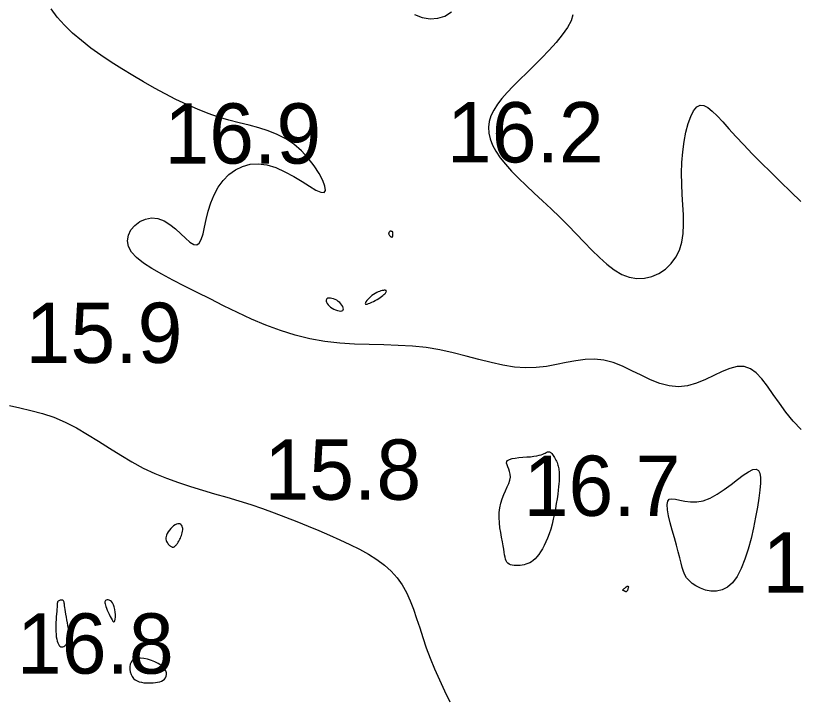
# Model space of a CAD drawing. Extents: x 3040093 to 3056816, y 408076 to 509144.
# Drawn here: x 3045706.9 to 3045772.1, y 434453.1 to 434509.8 of the extents above; entities that cross this region are included whole.
import ezdxf

# ---------------------------------------------------------------- set-up
doc = ezdxf.new("R2010")
doc.units = 0
doc.layers.add('V-CHAN-CONT-EL17', color=7, linetype='Continuous')
doc.layers.add('V-TOPO-SOUN-0610', color=7, linetype='Continuous')

msp = doc.modelspace()

# ---------------------------------------------------------------- linework, layer by layer
at = {"layer": 'V-CHAN-CONT-EL17'}
for points in [[(3045772.129, 434475.498), (3045771.466, 434476.201), (3045770.869, 434476.943), (3045770.327, 434477.694), (3045769.825, 434478.425), (3045769.348, 434479.106), (3045768.882, 434479.707), (3045768.413, 434480.198), (3045767.924, 434480.55), (3045767.402, 434480.731), (3045766.834, 434480.727), (3045766.224, 434480.57), (3045765.575, 434480.307), (3045764.894, 434479.985), (3045764.186, 434479.651), (3045763.455, 434479.353), (3045762.708, 434479.136), (3045761.949, 434479.048), (3045761.183, 434479.122), (3045760.412, 434479.332), (3045759.637, 434479.639), (3045758.859, 434480.004), (3045758.08, 434480.388), (3045757.301, 434480.752), (3045756.523, 434481.057), (3045755.748, 434481.263), (3045754.975, 434481.343), (3045754.2, 434481.316), (3045753.419, 434481.212), (3045752.628, 434481.062), (3045751.82, 434480.898), (3045750.992, 434480.748), (3045750.138, 434480.645), (3045749.254, 434480.619), (3045748.335, 434480.692), (3045747.382, 434480.849), (3045746.396, 434481.068), (3045745.379, 434481.327), (3045744.332, 434481.602), (3045743.255, 434481.87), (3045742.151, 434482.111), (3045741.02, 434482.299), (3045739.864, 434482.42), (3045738.687, 434482.489), (3045737.491, 434482.527), (3045736.281, 434482.556), (3045735.059, 434482.598), (3045733.83, 434482.675), (3045732.598, 434482.807), (3045731.365, 434483.018), (3045730.135, 434483.323), (3045728.913, 434483.711), (3045727.703, 434484.166), (3045726.509, 434484.673), (3045725.337, 434485.215), (3045724.191, 434485.776), (3045723.075, 434486.339), (3045721.993, 434486.889), (3045720.953, 434487.413), (3045719.97, 434487.912), (3045719.062, 434488.392), (3045718.249, 434488.858), (3045717.547, 434489.316), (3045716.975, 434489.77), (3045716.551, 434490.227), (3045716.293, 434490.692), (3045716.213, 434491.165), (3045716.292, 434491.63), (3045716.507, 434492.064), (3045716.832, 434492.447), (3045717.242, 434492.755), (3045717.713, 434492.969), (3045718.221, 434493.065), (3045718.74, 434493.023), (3045719.249, 434492.832), (3045719.739, 434492.526), (3045720.205, 434492.15), (3045720.641, 434491.751), (3045721.042, 434491.372), (3045721.401, 434491.06), (3045721.713, 434490.86), (3045721.974, 434490.817), (3045722.18, 434490.964), (3045722.345, 434491.282), (3045722.486, 434491.738), (3045722.618, 434492.302), (3045722.76, 434492.94), (3045722.928, 434493.622), (3045723.138, 434494.316), (3045723.407, 434494.989), (3045723.748, 434495.613), (3045724.159, 434496.173), (3045724.635, 434496.655), (3045725.171, 434497.048), (3045725.76, 434497.338), (3045726.397, 434497.514), (3045727.076, 434497.562), (3045727.793, 434497.47), (3045728.538, 434497.236), (3045729.29, 434496.895), (3045730.023, 434496.493), (3045730.713, 434496.075), (3045731.335, 434495.688), (3045731.865, 434495.377), (3045732.276, 434495.188), (3045732.545, 434495.166), (3045732.653, 434495.342), (3045732.61, 434495.692), (3045732.43, 434496.175), (3045732.129, 434496.751), (3045731.722, 434497.379), (3045731.226, 434498.02), (3045730.656, 434498.634), (3045730.027, 434499.18), (3045729.352, 434499.629), (3045728.639, 434499.99), (3045727.891, 434500.284), (3045727.112, 434500.529), (3045726.306, 434500.747), (3045725.479, 434500.956), (3045724.632, 434501.178), (3045723.772, 434501.431), (3045722.901, 434501.731), (3045722.022, 434502.078), (3045721.135, 434502.467), (3045720.244, 434502.894), (3045719.348, 434503.354), (3045718.45, 434503.842), (3045717.551, 434504.353), (3045716.652, 434504.884), (3045715.757, 434505.429), (3045714.875, 434505.99), (3045714.014, 434506.566), (3045713.186, 434507.16), (3045712.4, 434507.772), (3045711.666, 434508.403), (3045710.994, 434509.055), (3045710.394, 434509.727), (3045709.874, 434510.421)], [(3045740.041, 434509.931), (3045740.689, 434509.699), (3045741.342, 434509.596), (3045741.977, 434509.632), (3045742.572, 434509.817), (3045743.103, 434510.159)], [(3045753.196, 434509.914), (3045753.04, 434509.421), (3045752.735, 434508.864), (3045752.309, 434508.26), (3045751.791, 434507.625), (3045751.209, 434506.976), (3045750.592, 434506.329), (3045749.966, 434505.701), (3045749.358, 434505.105), (3045748.78, 434504.539), (3045748.238, 434504), (3045747.743, 434503.483), (3045747.302, 434502.983), (3045746.923, 434502.496), (3045746.614, 434502.017), (3045746.385, 434501.542), (3045746.241, 434501.067), (3045746.184, 434500.589), (3045746.212, 434500.105), (3045746.323, 434499.613), (3045746.518, 434499.111), (3045746.794, 434498.594), (3045747.15, 434498.063), (3045747.587, 434497.512), (3045748.099, 434496.941), (3045748.677, 434496.351), (3045749.307, 434495.741), (3045749.976, 434495.114), (3045750.672, 434494.469), (3045751.381, 434493.809), (3045752.091, 434493.135), (3045752.789, 434492.446), (3045753.464, 434491.748), (3045754.118, 434491.057), (3045754.756, 434490.392), (3045755.383, 434489.772), (3045756.003, 434489.217), (3045756.621, 434488.747), (3045757.241, 434488.38), (3045757.868, 434488.137), (3045758.504, 434488.031), (3045759.136, 434488.057), (3045759.751, 434488.204), (3045760.332, 434488.463), (3045760.865, 434488.821), (3045761.335, 434489.27), (3045761.727, 434489.799), (3045762.026, 434490.396), (3045762.223, 434491.052), (3045762.332, 434491.761), (3045762.371, 434492.516), (3045762.361, 434493.311), (3045762.321, 434494.139), (3045762.269, 434494.996), (3045762.226, 434495.874), (3045762.212, 434496.768), (3045762.241, 434497.668), (3045762.313, 434498.554), (3045762.426, 434499.403), (3045762.575, 434500.191), (3045762.757, 434500.895), (3045762.968, 434501.492), (3045763.204, 434501.958), (3045763.463, 434502.27), (3045763.741, 434502.411), (3045764.043, 434502.391), (3045764.376, 434502.227), (3045764.746, 434501.934), (3045765.159, 434501.53), (3045765.621, 434501.03), (3045766.139, 434500.451), (3045766.718, 434499.81), (3045767.363, 434499.121), (3045768.066, 434498.393), (3045768.818, 434497.634), (3045769.609, 434496.85), (3045770.429, 434496.05), (3045771.269, 434495.24), (3045772.118, 434494.427)], [(3045706.424, 434477.502), (3045707.289, 434477.308), (3045708.206, 434477.097), (3045709.154, 434476.843), (3045710.107, 434476.522), (3045711.048, 434476.115), (3045711.977, 434475.636), (3045712.897, 434475.102), (3045713.814, 434474.534), (3045714.731, 434473.952), (3045715.653, 434473.374), (3045716.584, 434472.82), (3045717.529, 434472.309), (3045718.49, 434471.857), (3045719.467, 434471.456), (3045720.454, 434471.099), (3045721.45, 434470.773), (3045722.451, 434470.47), (3045723.454, 434470.178), (3045724.456, 434469.888), (3045725.453, 434469.589), (3045726.443, 434469.273), (3045727.423, 434468.941), (3045728.391, 434468.594), (3045729.346, 434468.236), (3045730.286, 434467.868), (3045731.208, 434467.494), (3045732.111, 434467.115), (3045732.992, 434466.734), (3045733.85, 434466.353), (3045734.677, 434465.966), (3045735.467, 434465.567), (3045736.212, 434465.151), (3045736.906, 434464.712), (3045737.541, 434464.245), (3045738.111, 434463.742), (3045738.608, 434463.198), (3045739.029, 434462.609), (3045739.386, 434461.976), (3045739.693, 434461.302), (3045739.966, 434460.589), (3045740.22, 434459.839), (3045740.47, 434459.055), (3045740.731, 434458.24), (3045741.02, 434457.397), (3045741.347, 434456.528), (3045741.712, 434455.638), (3045742.109, 434454.734), (3045742.536, 434453.82), (3045742.987, 434452.902)]]:
    msp.add_lwpolyline(points, dxfattribs=at)
for points in [[(3045738.228, 434491.809), (3045738.229, 434491.836), (3045738.232, 434491.858), (3045738.234, 434491.874), (3045738.237, 434491.887), (3045738.239, 434491.896), (3045738.24, 434491.902), (3045738.24, 434491.907), (3045738.237, 434491.91), (3045738.233, 434491.912), (3045738.227, 434491.914), (3045738.22, 434491.916), (3045738.21, 434491.919), (3045738.199, 434491.921), (3045738.185, 434491.925), (3045738.171, 434491.929), (3045738.154, 434491.935), (3045738.137, 434491.942), (3045738.117, 434491.948), (3045738.097, 434491.953), (3045738.075, 434491.956), (3045738.052, 434491.955), (3045738.029, 434491.951), (3045738.004, 434491.941), (3045737.979, 434491.925), (3045737.955, 434491.903), (3045737.933, 434491.877), (3045737.915, 434491.847), (3045737.902, 434491.812), (3045737.896, 434491.775), (3045737.897, 434491.735), (3045737.909, 434491.694), (3045737.931, 434491.651), (3045737.962, 434491.609), (3045737.999, 434491.57), (3045738.039, 434491.535), (3045738.081, 434491.507), (3045738.122, 434491.486), (3045738.158, 434491.477), (3045738.188, 434491.479), (3045738.21, 434491.495), (3045738.224, 434491.522), (3045738.233, 434491.558), (3045738.236, 434491.6), (3045738.236, 434491.645), (3045738.234, 434491.691), (3045738.231, 434491.736), (3045738.229, 434491.776)], [(3045736.388, 434486.524), (3045736.271, 434486.417), (3045736.166, 434486.308), (3045736.077, 434486.203), (3045736.008, 434486.107), (3045735.964, 434486.024), (3045735.949, 434485.96), (3045735.967, 434485.919), (3045736.021, 434485.906), (3045736.106, 434485.917), (3045736.216, 434485.949), (3045736.346, 434485.999), (3045736.489, 434486.063), (3045736.639, 434486.137), (3045736.79, 434486.218), (3045736.937, 434486.302), (3045737.073, 434486.386), (3045737.198, 434486.469), (3045737.311, 434486.549), (3045737.411, 434486.626), (3045737.497, 434486.7), (3045737.569, 434486.768), (3045737.627, 434486.831), (3045737.669, 434486.887), (3045737.696, 434486.936), (3045737.707, 434486.977), (3045737.702, 434487.011), (3045737.682, 434487.036), (3045737.647, 434487.053), (3045737.598, 434487.061), (3045737.534, 434487.061), (3045737.455, 434487.052), (3045737.364, 434487.034), (3045737.26, 434487.006), (3045737.147, 434486.968), (3045737.026, 434486.92), (3045736.901, 434486.863), (3045736.772, 434486.794), (3045736.642, 434486.715), (3045736.513, 434486.625)], [(3045734.131, 434485.431), (3045734.144, 434485.509), (3045734.127, 434485.604), (3045734.085, 434485.71), (3045734.019, 434485.822), (3045733.934, 434485.934), (3045733.832, 434486.043), (3045733.715, 434486.141), (3045733.587, 434486.226), (3045733.453, 434486.295), (3045733.317, 434486.349), (3045733.184, 434486.386), (3045733.058, 434486.406), (3045732.946, 434486.408), (3045732.85, 434486.392), (3045732.777, 434486.358), (3045732.73, 434486.304), (3045732.709, 434486.235), (3045732.714, 434486.153), (3045732.742, 434486.062), (3045732.792, 434485.964), (3045732.865, 434485.865), (3045732.959, 434485.765), (3045733.072, 434485.67), (3045733.203, 434485.582), (3045733.346, 434485.504), (3045733.495, 434485.437), (3045733.643, 434485.386), (3045733.782, 434485.351), (3045733.907, 434485.336), (3045734.012, 434485.343), (3045734.088, 434485.375)], [(3045747.709, 434464.497), (3045747.647, 434464.608), (3045747.599, 434464.743), (3045747.56, 434464.904), (3045747.525, 434465.095), (3045747.49, 434465.317), (3045747.45, 434465.574), (3045747.399, 434465.868), (3045747.336, 434466.2), (3045747.266, 434466.564), (3045747.196, 434466.953), (3045747.133, 434467.359), (3045747.086, 434467.775), (3045747.063, 434468.194), (3045747.069, 434468.608), (3045747.114, 434469.01), (3045747.201, 434469.394), (3045747.32, 434469.759), (3045747.459, 434470.105), (3045747.605, 434470.432), (3045747.745, 434470.741), (3045747.866, 434471.032), (3045747.955, 434471.306), (3045747.998, 434471.562), (3045747.989, 434471.801), (3045747.939, 434472.023), (3045747.866, 434472.226), (3045747.788, 434472.411), (3045747.722, 434472.576), (3045747.686, 434472.72), (3045747.696, 434472.844), (3045747.772, 434472.946), (3045747.923, 434473.026), (3045748.142, 434473.088), (3045748.41, 434473.135), (3045748.714, 434473.172), (3045749.035, 434473.201), (3045749.36, 434473.227), (3045749.672, 434473.253), (3045749.954, 434473.284), (3045750.196, 434473.322), (3045750.397, 434473.365), (3045750.563, 434473.412), (3045750.699, 434473.461), (3045750.809, 434473.509), (3045750.9, 434473.554), (3045750.974, 434473.594), (3045751.037, 434473.626), (3045751.094, 434473.649), (3045751.147, 434473.662), (3045751.196, 434473.664), (3045751.243, 434473.656), (3045751.288, 434473.636), (3045751.335, 434473.605), (3045751.382, 434473.562), (3045751.433, 434473.507), (3045751.487, 434473.439), (3045751.544, 434473.361), (3045751.603, 434473.273), (3045751.662, 434473.178), (3045751.719, 434473.078), (3045751.774, 434472.974), (3045751.826, 434472.868), (3045751.872, 434472.762), (3045751.911, 434472.658), (3045751.945, 434472.555), (3045751.974, 434472.453), (3045751.997, 434472.35), (3045752.016, 434472.247), (3045752.031, 434472.143), (3045752.043, 434472.036), (3045752.053, 434471.927), (3045752.059, 434471.814), (3045752.062, 434471.691), (3045752.062, 434471.555), (3045752.056, 434471.399), (3045752.045, 434471.218), (3045752.027, 434471.006), (3045752.002, 434470.757), (3045751.968, 434470.468), (3045751.925, 434470.133), (3045751.872, 434469.761), (3045751.81, 434469.36), (3045751.738, 434468.939), (3045751.656, 434468.508), (3045751.564, 434468.075), (3045751.462, 434467.651), (3045751.349, 434467.243), (3045751.226, 434466.86), (3045751.094, 434466.503), (3045750.955, 434466.174), (3045750.809, 434465.872), (3045750.66, 434465.597), (3045750.507, 434465.35), (3045750.354, 434465.132), (3045750.201, 434464.942), (3045750.05, 434464.782), (3045749.901, 434464.647), (3045749.751, 434464.537), (3045749.601, 434464.447), (3045749.45, 434464.377), (3045749.295, 434464.322), (3045749.137, 434464.28), (3045748.975, 434464.249), (3045748.808, 434464.227), (3045748.639, 434464.214), (3045748.472, 434464.212), (3045748.31, 434464.222), (3045748.157, 434464.245), (3045748.017, 434464.282), (3045747.894, 434464.336), (3045747.791, 434464.407)], [(3045761.19, 434469.725), (3045761.408, 434469.767), (3045761.701, 434469.73), (3045762.062, 434469.649), (3045762.482, 434469.56), (3045762.952, 434469.499), (3045763.465, 434469.5), (3045764.012, 434469.6), (3045764.584, 434469.823), (3045765.167, 434470.144), (3045765.748, 434470.53), (3045766.312, 434470.944), (3045766.845, 434471.351), (3045767.333, 434471.716), (3045767.762, 434472.004), (3045768.118, 434472.18), (3045768.389, 434472.216), (3045768.581, 434472.113), (3045768.702, 434471.879), (3045768.758, 434471.524), (3045768.758, 434471.056), (3045768.71, 434470.484), (3045768.621, 434469.816), (3045768.5, 434469.061), (3045768.353, 434468.231), (3045768.179, 434467.353), (3045767.975, 434466.458), (3045767.74, 434465.576), (3045767.472, 434464.737), (3045767.168, 434463.972), (3045766.826, 434463.311), (3045766.444, 434462.785), (3045766.023, 434462.416), (3045765.573, 434462.191), (3045765.109, 434462.091), (3045764.645, 434462.095), (3045764.196, 434462.182), (3045763.776, 434462.332), (3045763.399, 434462.526), (3045763.079, 434462.742), (3045762.826, 434462.965), (3045762.631, 434463.199), (3045762.481, 434463.453), (3045762.363, 434463.737), (3045762.262, 434464.06), (3045762.167, 434464.43), (3045762.064, 434464.856), (3045761.939, 434465.349), (3045761.784, 434465.91), (3045761.609, 434466.518), (3045761.432, 434467.144), (3045761.268, 434467.761), (3045761.132, 434468.34), (3045761.041, 434468.853), (3045761.01, 434469.272), (3045761.056, 434469.568)], [(3045720.011, 434465.747), (3045720.047, 434465.755), (3045720.082, 434465.769), (3045720.117, 434465.788), (3045720.15, 434465.813), (3045720.184, 434465.843), (3045720.217, 434465.876), (3045720.251, 434465.914), (3045720.286, 434465.954), (3045720.322, 434465.998), (3045720.359, 434466.048), (3045720.397, 434466.103), (3045720.437, 434466.164), (3045720.478, 434466.233), (3045720.521, 434466.311), (3045720.566, 434466.398), (3045720.611, 434466.494), (3045720.657, 434466.599), (3045720.7, 434466.71), (3045720.738, 434466.825), (3045720.769, 434466.942), (3045720.791, 434467.058), (3045720.802, 434467.172), (3045720.799, 434467.282), (3045720.781, 434467.385), (3045720.748, 434467.479), (3045720.701, 434467.559), (3045720.641, 434467.624), (3045720.568, 434467.67), (3045720.483, 434467.694), (3045720.387, 434467.693), (3045720.281, 434467.664), (3045720.166, 434467.604), (3045720.046, 434467.519), (3045719.925, 434467.412), (3045719.807, 434467.29), (3045719.697, 434467.157), (3045719.6, 434467.018), (3045719.519, 434466.88), (3045719.459, 434466.746), (3045719.423, 434466.622), (3045719.409, 434466.507), (3045719.414, 434466.402), (3045719.434, 434466.305), (3045719.466, 434466.217), (3045719.508, 434466.138), (3045719.556, 434466.066), (3045719.606, 434466.002), (3045719.656, 434465.945), (3045719.705, 434465.895), (3045719.753, 434465.852), (3045719.8, 434465.816), (3045719.846, 434465.788), (3045719.89, 434465.767), (3045719.932, 434465.753), (3045719.972, 434465.746)], [(3045757.348, 434462.215), (3045757.368, 434462.238), (3045757.393, 434462.264), (3045757.423, 434462.292), (3045757.456, 434462.321), (3045757.492, 434462.351), (3045757.529, 434462.381), (3045757.567, 434462.411), (3045757.604, 434462.439), (3045757.64, 434462.465), (3045757.674, 434462.487), (3045757.704, 434462.503), (3045757.732, 434462.514), (3045757.755, 434462.516), (3045757.772, 434462.509), (3045757.784, 434462.492), (3045757.79, 434462.464), (3045757.79, 434462.427), (3045757.784, 434462.383), (3045757.775, 434462.334), (3045757.762, 434462.284), (3045757.746, 434462.235), (3045757.728, 434462.188), (3045757.709, 434462.148), (3045757.689, 434462.115), (3045757.669, 434462.09), (3045757.649, 434462.071), (3045757.629, 434462.059), (3045757.609, 434462.051), (3045757.59, 434462.048), (3045757.571, 434462.049), (3045757.552, 434462.052), (3045757.535, 434462.058), (3045757.518, 434462.066), (3045757.502, 434462.074), (3045757.486, 434462.084), (3045757.47, 434462.094), (3045757.453, 434462.103), (3045757.436, 434462.113), (3045757.419, 434462.121), (3045757.4, 434462.128), (3045757.382, 434462.135), (3045757.365, 434462.141), (3045757.35, 434462.148), (3045757.338, 434462.156), (3045757.331, 434462.167), (3045757.33, 434462.179), (3045757.335, 434462.195)], [(3045711.263, 434457.865), (3045711.303, 434457.958), (3045711.333, 434458.061), (3045711.353, 434458.175), (3045711.364, 434458.303), (3045711.364, 434458.448), (3045711.355, 434458.612), (3045711.337, 434458.798), (3045711.31, 434459.006), (3045711.276, 434459.231), (3045711.237, 434459.468), (3045711.195, 434459.708), (3045711.153, 434459.947), (3045711.112, 434460.177), (3045711.075, 434460.391), (3045711.044, 434460.584), (3045711.02, 434460.75), (3045711.002, 434460.89), (3045710.988, 434461.007), (3045710.975, 434461.102), (3045710.96, 434461.178), (3045710.942, 434461.237), (3045710.918, 434461.282), (3045710.886, 434461.314), (3045710.844, 434461.337), (3045710.794, 434461.35), (3045710.739, 434461.355), (3045710.682, 434461.351), (3045710.624, 434461.341), (3045710.569, 434461.324), (3045710.519, 434461.301), (3045710.478, 434461.272), (3045710.446, 434461.239), (3045710.422, 434461.197), (3045710.406, 434461.145), (3045710.394, 434461.078), (3045710.386, 434460.993), (3045710.378, 434460.888), (3045710.37, 434460.758), (3045710.36, 434460.602), (3045710.346, 434460.416), (3045710.329, 434460.205), (3045710.311, 434459.976), (3045710.295, 434459.733), (3045710.281, 434459.482), (3045710.271, 434459.23), (3045710.267, 434458.981), (3045710.272, 434458.742), (3045710.285, 434458.517), (3045710.308, 434458.31), (3045710.34, 434458.121), (3045710.379, 434457.953), (3045710.427, 434457.808), (3045710.483, 434457.687), (3045710.545, 434457.591), (3045710.614, 434457.524), (3045710.689, 434457.485), (3045710.768, 434457.473), (3045710.849, 434457.484), (3045710.93, 434457.515), (3045711.009, 434457.563), (3045711.084, 434457.626), (3045711.152, 434457.699), (3045711.213, 434457.779)], [(3045715.175, 434459.643), (3045715.203, 434459.773), (3045715.216, 434459.946), (3045715.215, 434460.147), (3045715.199, 434460.364), (3045715.168, 434460.582), (3045715.122, 434460.788), (3045715.061, 434460.969), (3045714.985, 434461.113), (3045714.898, 434461.222), (3045714.805, 434461.298), (3045714.711, 434461.345), (3045714.618, 434461.367), (3045714.533, 434461.366), (3045714.459, 434461.347), (3045714.401, 434461.312), (3045714.362, 434461.264), (3045714.343, 434461.203), (3045714.341, 434461.129), (3045714.355, 434461.041), (3045714.383, 434460.937), (3045714.425, 434460.817), (3045714.479, 434460.68), (3045714.543, 434460.526), (3045714.616, 434460.355), (3045714.694, 434460.177), (3045714.776, 434460.002), (3045714.859, 434459.842), (3045714.938, 434459.708), (3045715.013, 434459.61), (3045715.079, 434459.56), (3045715.134, 434459.569)], [(3045719.374, 434454.913), (3045719.432, 434455.037), (3045719.457, 434455.174), (3045719.448, 434455.321), (3045719.4, 434455.474), (3045719.31, 434455.63), (3045719.176, 434455.788), (3045718.993, 434455.942), (3045718.762, 434456.091), (3045718.492, 434456.228), (3045718.198, 434456.347), (3045717.891, 434456.443), (3045717.586, 434456.509), (3045717.295, 434456.54), (3045717.032, 434456.528), (3045716.809, 434456.47), (3045716.637, 434456.36), (3045716.515, 434456.208), (3045716.439, 434456.023), (3045716.405, 434455.818), (3045716.409, 434455.603), (3045716.447, 434455.388), (3045716.516, 434455.185), (3045716.612, 434455.005), (3045716.73, 434454.856), (3045716.868, 434454.738), (3045717.023, 434454.646), (3045717.193, 434454.578), (3045717.374, 434454.53), (3045717.564, 434454.5), (3045717.759, 434454.482), (3045717.958, 434454.476), (3045718.157, 434454.477), (3045718.353, 434454.487), (3045718.543, 434454.506), (3045718.723, 434454.537), (3045718.891, 434454.581), (3045719.044, 434454.639), (3045719.177, 434454.713), (3045719.288, 434454.804)]]:
    msp.add_lwpolyline(points, close=True, dxfattribs=at)

# ---------------------------------------------------------------- texts
at = {"layer": 'V-TOPO-SOUN-0610'}
for s, p in [('16.9 ', (3045719.283, 434497.57)), ('16.2 ', (3045742.733, 434497.67)), ('15.9 ', (3045707.763, 434481.03)), ('15.8 ', (3045727.583, 434469.68)), ('16.7 ', (3045749.103, 434468.34)), ('17.2 ', (3045768.923, 434461.97)), ('16.8 ', (3045707.043, 434455.25))]:
    msp.add_text(s, height=5, dxfattribs=at).set_placement(p)

doc.saveas('drawing.dxf')
